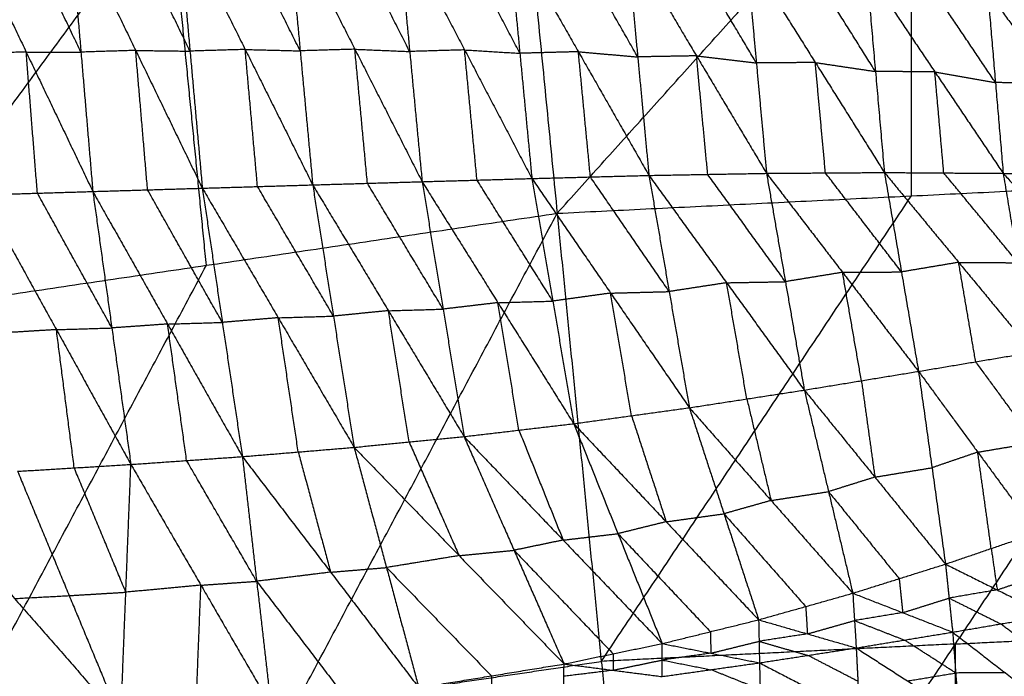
# Model space of a CAD drawing. Header units: millimetres. Extents: x -106 to 110, y -96 to 120.
# Tile 765 of 1020: x -10 to -1, y 75 to 81. Entities that reach past the tile are written whole.
import ezdxf

# ---------------------------------------------------------------- set-up
doc = ezdxf.new("R2010")
doc.units = ezdxf.units.MM
doc.header["$MEASUREMENT"] = 0
doc.layers.add('Default', color=7, linetype='Continuous', true_color=0x000000)

msp = doc.modelspace()

# ---------------------------------------------------------------- linework, layer by layer
at = {"layer": 'Default'}
for points in [[(-4.7861, 79.0198, 4.1879), (-1.4835, 82.6914, 4.4319), (1.8192, 86.363, 4.6759)], [(-11.3278, 78.0494, 4.1879), (-8.4009, 82.0271, 4.4319), (-5.4741, 86.0047, 4.6759)], [(-5.4741, 86.0047, 4.6759), (-5.1301, 82.5123, 4.4319), (-4.7861, 79.0198, 4.1879)], [(-1.4835, 79.182, 4.1879), (-1.4835, 80.9367, 4.3099), (-1.4835, 82.6914, 4.4319)], [(-8.0569, 78.5346, 4.1879), (-8.2289, 80.2808, 4.3099), (-8.4009, 82.0271, 4.4319)], [(-10.3586, 81.8251, -2.196), (-9.7372, 80.5241, -2.136), (-9.1159, 79.2231, -2.076)], [(-9.2266, 80.5231, -2.1207), (-9.5372, 81.1736, -2.1507), (-9.8479, 81.8242, -2.1807)], [(-9.3373, 81.8232, -2.1654), (-9.2266, 80.5231, -2.1207), (-9.1159, 79.2231, -2.076)], [(-9.3373, 81.8232, -2.1654), (-8.716, 80.5385, -2.0969), (-8.0946, 79.2537, -2.0284)], [(-8.2097, 80.5322, -2.0739), (-8.5204, 81.1746, -2.1081), (-8.831, 81.817, -2.1424)], [(-8.3248, 81.8108, -2.1194), (-8.2097, 80.5322, -2.0739), (-8.0946, 79.2537, -2.0284)], [(-8.3248, 81.8108, -2.1194), (-7.6951, 80.5477, -2.0421), (-7.0655, 79.2847, -1.9648)], [(-7.1824, 80.5349, -2.0107), (-7.4972, 81.1664, -2.0493), (-7.812, 81.7979, -2.088)], [(-7.2992, 81.7851, -2.0566), (-7.1824, 80.5349, -2.0107), (-7.0655, 79.2847, -1.9648)], [(-7.2992, 81.7851, -2.0566), (-6.6723, 80.5498, -1.9717), (-6.0454, 79.3145, -1.8868)], [(-6.1612, 80.5287, -1.9328), (-6.4746, 81.1464, -1.9752), (-6.7881, 81.764, -2.0177)], [(-6.277, 81.7429, -1.9788), (-6.1612, 80.5287, -1.9328), (-6.0454, 79.3145, -1.8868)], [(-6.277, 81.7429, -1.9788), (-5.6495, 80.5436, -1.8863), (-5.022, 79.3443, -1.7938)], [(-5.1342, 80.512, -1.8398), (-5.4479, 81.1117, -1.886), (-5.7616, 81.7113, -1.9323)], [(-5.2463, 81.6798, -1.8857), (-5.1342, 80.512, -1.8398), (-5.022, 79.3443, -1.7938)], [(-5.2463, 81.6798, -1.8857), (-4.5885, 80.5264, -1.7821), (-3.9306, 79.373, -1.6784)], [(-4.0353, 80.4783, -1.7244), (-4.3642, 81.055, -1.7762), (-4.6931, 81.6317, -1.828)], [(-4.1399, 81.5835, -1.7703), (-4.0353, 80.4783, -1.7244), (-3.9306, 79.373, -1.6784)], [(-4.1399, 81.5835, -1.7703), (-3.4871, 80.4881, -1.6584), (-2.8343, 79.3926, -1.5466)], [(-2.9289, 80.4221, -1.5925), (-3.2553, 80.9698, -1.6484), (-3.5817, 81.5176, -1.7043)], [(-3.0236, 81.4516, -1.6383), (-2.9289, 80.4221, -1.5925), (-2.8343, 79.3926, -1.5466)], [(-3.0236, 81.4516, -1.6383), (-2.3794, 80.4258, -1.5187), (-1.7353, 79.4, -1.3992)], [(-1.8187, 80.3425, -1.4447), (-2.1407, 80.8554, -1.5045), (-2.4628, 81.3683, -1.5643)], [(-1.902, 81.285, -1.4902), (-1.8187, 80.3425, -1.4447), (-1.7353, 79.4, -1.3992)], [(-1.902, 81.285, -1.4902), (-1.2648, 80.3386, -1.3625), (-0.6276, 79.3923, -1.2349)], [(-0.6998, 80.2393, -1.2794), (-1.0184, 80.7125, -1.3433), (-1.3371, 81.1857, -1.4071)], [(-0.7721, 81.0864, -1.324), (-0.6998, 80.2393, -1.2794), (-0.6276, 79.3923, -1.2349)], [(-0.7721, 81.0864, -1.324), (-0.1459, 80.2289, -1.1889), (0.4802, 79.3714, -1.0538)], [(-9.7372, 80.5241, -2.136), (-9.9956, 80.5163, -2.1443), (-10.2539, 80.5084, -2.1526)], [(-9.6326, 79.2074, -2.0926), (-9.6849, 79.8658, -2.1143), (-9.7372, 80.5241, -2.136)], [(-9.7372, 80.5241, -2.136), (-9.4819, 80.5236, -2.1284), (-9.2266, 80.5231, -2.1207)], [(-8.716, 80.5385, -2.0969), (-8.9713, 80.5308, -2.1088), (-9.2266, 80.5231, -2.1207)], [(-8.6053, 79.2384, -2.0522), (-8.6606, 79.8884, -2.0745), (-8.716, 80.5385, -2.0969)], [(-8.716, 80.5385, -2.0969), (-8.4628, 80.5354, -2.0854), (-8.2097, 80.5322, -2.0739)], [(-7.6951, 80.5477, -2.0421), (-7.9524, 80.54, -2.058), (-8.2097, 80.5322, -2.0739)], [(-7.5801, 79.2692, -1.9966), (-7.6376, 79.9085, -2.0193), (-7.6951, 80.5477, -2.0421)], [(-7.6951, 80.5477, -2.0421), (-7.4388, 80.5413, -2.0264), (-7.1824, 80.5349, -2.0107)], [(-6.6723, 80.5498, -1.9717), (-6.9273, 80.5424, -1.9912), (-7.1824, 80.5349, -2.0107)], [(-6.5554, 79.2996, -1.9258), (-6.6139, 79.9247, -1.9488), (-6.6723, 80.5498, -1.9717)], [(-6.6723, 80.5498, -1.9717), (-6.4167, 80.5393, -1.9522), (-6.1612, 80.5287, -1.9328)], [(-5.6495, 80.5436, -1.8863), (-5.9053, 80.5362, -1.9095), (-6.1612, 80.5287, -1.9328)], [(-5.5337, 79.3294, -1.8403), (-5.5916, 79.9365, -1.8633), (-5.6495, 80.5436, -1.8863)], [(-5.6495, 80.5436, -1.8863), (-5.3918, 80.5278, -1.863), (-5.1342, 80.512, -1.8398)], [(-4.5885, 80.5264, -1.7821), (-4.8613, 80.5192, -1.8109), (-5.1342, 80.512, -1.8398)], [(-4.4763, 79.3586, -1.7361), (-4.5324, 79.9425, -1.7591), (-4.5885, 80.5264, -1.7821)], [(-4.5885, 80.5264, -1.7821), (-4.3119, 80.5023, -1.7532), (-4.0353, 80.4783, -1.7244)], [(-3.4871, 80.4881, -1.6584), (-3.7612, 80.4832, -1.6914), (-4.0353, 80.4783, -1.7244)], [(-3.3825, 79.3828, -1.6125), (-3.4348, 79.9355, -1.6355), (-3.4871, 80.4881, -1.6584)], [(-3.4871, 80.4881, -1.6584), (-3.208, 80.4551, -1.6254), (-2.9289, 80.4221, -1.5925)], [(-2.3794, 80.4258, -1.5187), (-2.6542, 80.4239, -1.5556), (-2.9289, 80.4221, -1.5925)], [(-2.2848, 79.3963, -1.4729), (-2.3321, 79.911, -1.4958), (-2.3794, 80.4258, -1.5187)], [(-2.3794, 80.4258, -1.5187), (-2.0991, 80.3841, -1.4817), (-1.8187, 80.3425, -1.4447)], [(-1.2648, 80.3386, -1.3625), (-1.5417, 80.3405, -1.4036), (-1.8187, 80.3425, -1.4447)], [(-1.1814, 79.3961, -1.317), (-1.2231, 79.8674, -1.3398), (-1.2648, 80.3386, -1.3625)], [(-1.2648, 80.3386, -1.3625), (-0.9823, 80.289, -1.321), (-0.6998, 80.2393, -1.2794)], [(-0.1459, 80.2289, -1.1889), (-0.4229, 80.2341, -1.2342), (-0.6998, 80.2393, -1.2794)], [(-6.0454, 79.3145, -1.8868), (-5.5337, 79.3294, -1.8403), (-5.022, 79.3443, -1.7938)], [(-4.827, 78.2008, -1.427), (-5.1803, 78.7651, -1.6337), (-5.5337, 79.3294, -1.8403)], [(-5.022, 79.3443, -1.7938), (-4.4763, 79.3586, -1.7361), (-3.9306, 79.373, -1.6784)], [(-5.022, 79.3443, -1.7938), (-4.827, 78.2008, -1.427), (-4.6319, 77.0572, -1.0602)], [(-5.022, 79.3443, -1.7938), (-4.2878, 78.2752, -1.3861), (-3.5536, 77.2061, -0.9783)], [(-4.7861, 79.0198, 4.1879), (-1.4835, 79.182, 4.1879), (1.8192, 79.3443, 4.1879)], [(-3.7421, 78.2895, -1.3284), (-4.1092, 78.8241, -1.5322), (-4.4763, 79.3586, -1.7361)], [(-3.9628, 70.6609, 3.952), (-1.0718, 75.0026, 4.07), (1.8192, 79.3443, 4.1879)], [(-3.9306, 79.373, -1.6784), (-3.3825, 79.3828, -1.6125), (-2.8343, 79.3926, -1.5466)], [(-3.9306, 79.373, -1.6784), (-3.7421, 78.2895, -1.3284), (-3.5536, 77.2061, -0.9783)], [(-3.9306, 79.373, -1.6784), (-3.2063, 78.3719, -1.2815), (-2.4821, 77.3708, -0.8847)], [(-2.6582, 78.3817, -1.2156), (-3.0203, 78.8823, -1.4141), (-3.3825, 79.3828, -1.6125)], [(-2.8343, 79.3926, -1.5466), (-2.2848, 79.3963, -1.4729), (-1.7353, 79.4, -1.3992)], [(-2.8343, 79.3926, -1.5466), (-2.6582, 78.3817, -1.2156), (-2.4821, 77.3708, -0.8847)], [(-2.8343, 79.3926, -1.5466), (-2.1256, 78.469, -1.1633), (-1.4169, 77.5454, -0.78)], [(-1.5761, 78.4727, -1.0896), (-1.9304, 78.9345, -1.2812), (-2.2848, 79.3963, -1.4729)], [(-1.7353, 79.4, -1.3992), (-1.5761, 78.4727, -1.0896), (-1.4169, 77.5454, -0.78)], [(-1.7353, 79.4, -1.3992), (-1.1814, 79.3961, -1.317), (-0.6276, 79.3923, -1.2349)], [(-1.7353, 79.4, -1.3992), (-1.0428, 78.5622, -1.0314), (-0.3503, 77.7244, -0.6637)], [(-0.4889, 78.5583, -0.9493), (-0.8352, 78.9772, -1.1331), (-1.1814, 79.3961, -1.317)], [(-0.6276, 79.3923, -1.2349), (-0.4889, 78.5583, -0.9493), (-0.3503, 77.7244, -0.6637)], [(-0.6276, 79.3923, -1.2349), (-0.0737, 79.3818, -1.1444), (0.4802, 79.3714, -1.0538)], [(-0.6276, 79.3923, -1.2349), (0.0413, 78.6479, -0.8855), (0.7102, 77.9036, -0.5361)], [(-9.1159, 79.2231, -2.076), (-8.6053, 79.2384, -2.0522), (-8.0946, 79.2537, -2.0284)], [(-7.9081, 78.0019, -1.6274), (-8.2567, 78.6202, -1.8398), (-8.6053, 79.2384, -2.0522)], [(-8.0946, 79.2537, -2.0284), (-7.5801, 79.2692, -1.9966), (-7.0655, 79.2847, -1.9648)], [(-8.0946, 79.2537, -2.0284), (-7.9081, 78.0019, -1.6274), (-7.7215, 76.7501, -1.2264)], [(-8.0946, 79.2537, -2.0284), (-7.387, 78.0452, -1.6048), (-6.6793, 76.8366, -1.1813)], [(-6.8724, 78.0606, -1.573), (-7.2262, 78.6649, -1.7848), (-7.5801, 79.2692, -1.9966)], [(-7.0655, 79.2847, -1.9648), (-6.5554, 79.2996, -1.9258), (-6.0454, 79.3145, -1.8868)], [(-7.0655, 79.2847, -1.9648), (-6.8724, 78.0606, -1.573), (-6.6793, 76.8366, -1.1813)], [(-7.0655, 79.2847, -1.9648), (-6.3599, 78.1109, -1.5455), (-5.6543, 76.9371, -1.1261)], [(-5.8498, 78.1258, -1.5065), (-6.2026, 78.7127, -1.7161), (-6.5554, 79.2996, -1.9258)], [(-6.0454, 79.3145, -1.8868), (-5.8498, 78.1258, -1.5065), (-5.6543, 76.9371, -1.1261)], [(-6.0454, 79.3145, -1.8868), (-5.3386, 78.1859, -1.4735), (-4.6319, 77.0572, -1.0602)], [(-10.1493, 79.1917, -2.1092), (-9.6326, 79.2074, -2.0926), (-9.1159, 79.2231, -2.076)], [(-10.1493, 79.1917, -2.1092), (-9.4552, 77.9344, -1.6848), (-8.761, 76.6771, -1.2604)], [(-8.9384, 77.9501, -1.6682), (-9.2855, 78.5787, -1.8804), (-9.6326, 79.2074, -2.0926)], [(-9.1159, 79.2231, -2.076), (-8.9384, 77.9501, -1.6682), (-8.761, 76.6771, -1.2604)], [(-9.1159, 79.2231, -2.076), (-8.4187, 77.9866, -1.6512), (-7.7215, 76.7501, -1.2264)], [(-4.3745, 74.8403, 4.07), (-2.929, 77.0112, 4.1289), (-1.4835, 79.182, 4.1879)], [(-11.3278, 78.0494, 4.1879), (-8.0569, 78.5346, 4.1879), (-4.7861, 79.0198, 4.1879)], [(-9.6891, 69.8115, 3.952), (-7.2376, 74.4156, 4.07), (-4.7861, 79.0198, 4.1879)], [(-4.7861, 79.0198, 4.1879), (-4.3745, 74.8403, 4.07), (-3.9628, 70.6609, 3.952)], [(-10.5084, 73.9304, 4.07), (-9.2827, 76.2325, 4.1289), (-8.0569, 78.5346, 4.1879)], [(-1.0428, 78.5622, -1.0314), (-1.3095, 78.5174, -1.0605), (-1.5761, 78.4727, -1.0896)], [(-0.8836, 77.6349, -0.7218), (-0.9632, 78.0985, -0.8766), (-1.0428, 78.5622, -1.0314)], [(-1.0428, 78.5622, -1.0314), (-0.7659, 78.5602, -0.9903), (-0.4889, 78.5583, -0.9493)], [(-2.1256, 78.469, -1.1633), (-2.3919, 78.4254, -1.1895), (-2.6582, 78.3817, -1.2156)], [(-2.1256, 78.469, -1.1633), (-1.8508, 78.4709, -1.1264), (-1.5761, 78.4727, -1.0896)], [(-1.9495, 77.4581, -0.8323), (-2.0375, 77.9636, -0.9978), (-2.1256, 78.469, -1.1633)], [(-3.2063, 78.3719, -1.2815), (-3.4742, 78.3307, -1.305), (-3.7421, 78.2895, -1.3284)], [(-3.2063, 78.3719, -1.2815), (-2.9323, 78.3768, -1.2486), (-2.6582, 78.3817, -1.2156)], [(-3.0178, 77.2884, -0.9315), (-3.1121, 77.8302, -1.1065), (-3.2063, 78.3719, -1.2815)], [(-4.2878, 78.2752, -1.3861), (-4.5574, 78.238, -1.4065), (-4.827, 78.2008, -1.427)], [(-4.2878, 78.2752, -1.3861), (-4.015, 78.2824, -1.3572), (-3.7421, 78.2895, -1.3284)], [(-4.0928, 77.1316, -1.0193), (-4.1903, 77.7034, -1.2027), (-4.2878, 78.2752, -1.3861)], [(-6.3599, 78.1109, -1.5455), (-6.1049, 78.1184, -1.526), (-5.8498, 78.1258, -1.5065)], [(-5.3386, 78.1859, -1.4735), (-5.5942, 78.1559, -1.49), (-5.8498, 78.1258, -1.5065)], [(-5.3386, 78.1859, -1.4735), (-5.0828, 78.1933, -1.4503), (-4.827, 78.2008, -1.427)], [(-5.1431, 76.9972, -1.0932), (-5.2409, 77.5915, -1.2833), (-5.3386, 78.1859, -1.4735)], [(-11.3278, 78.0494, 4.1879), (-10.5084, 73.9304, 4.07), (-9.6891, 69.8115, 3.952)], [(-7.387, 78.0452, -1.6048), (-7.6475, 78.0236, -1.6161), (-7.9081, 78.0019, -1.6274)], [(-7.387, 78.0452, -1.6048), (-7.1297, 78.0529, -1.5889), (-6.8724, 78.0606, -1.573)], [(-7.2004, 76.7934, -1.2038), (-7.2937, 77.4193, -1.4043), (-7.387, 78.0452, -1.6048)], [(-6.3599, 78.1109, -1.5455), (-6.6162, 78.0858, -1.5592), (-6.8724, 78.0606, -1.573)], [(-6.1668, 76.8869, -1.1537), (-6.2634, 77.4989, -1.3496), (-6.3599, 78.1109, -1.5455)], [(-9.4552, 77.9344, -1.6848), (-9.1968, 77.9422, -1.6765), (-8.9384, 77.9501, -1.6682)], [(-8.4187, 77.9866, -1.6512), (-8.6786, 77.9683, -1.6597), (-8.9384, 77.9501, -1.6682)], [(-8.4187, 77.9866, -1.6512), (-8.1634, 77.9943, -1.6393), (-7.9081, 78.0019, -1.6274)], [(-8.2412, 76.7136, -1.2434), (-8.3299, 77.3501, -1.4473), (-8.4187, 77.9866, -1.6512)], [(-9.4552, 77.9344, -1.6848), (-9.7192, 77.9184, -1.6909), (-9.9832, 77.9024, -1.6969)], [(-9.2891, 76.6451, -1.2725), (-9.3721, 77.2897, -1.4787), (-9.4552, 77.9344, -1.6848)], [(-1.4169, 77.5454, -0.78), (-0.8836, 77.6349, -0.7218), (-0.3503, 77.7244, -0.6637)], [(-0.3315, 76.8814, -0.1179), (-0.6076, 77.2582, -0.4199), (-0.8836, 77.6349, -0.7218)], [(-2.4821, 77.3708, -0.8847), (-1.9495, 77.4581, -0.8323), (-1.4169, 77.5454, -0.78)], [(-1.4169, 77.5454, -0.78), (-1.2913, 76.6464, -0.1819), (-1.1658, 75.7475, 0.4162)], [(-1.4169, 77.5454, -0.78), (-0.8648, 76.7919, -0.176), (-0.3127, 76.0385, 0.4279)], [(-1.9495, 77.4581, -0.8323), (-1.8867, 77.0086, -0.5333), (-1.8239, 76.5591, -0.2342)], [(-3.5536, 77.2061, -0.9783), (-3.0178, 77.2884, -0.9315), (-2.4821, 77.3708, -0.8847)], [(-2.4821, 77.3708, -0.8847), (-2.2559, 76.4234, -0.2392), (-2.0298, 75.476, 0.4063)], [(-2.4821, 77.3708, -0.8847), (-1.8239, 76.5591, -0.2342), (-1.1658, 75.7475, 0.4162)], [(-3.0178, 77.2884, -0.9315), (-2.9048, 76.8147, -0.6087), (-2.7917, 76.341, -0.286)], [(-4.6319, 77.0572, -1.0602), (-4.0928, 77.1316, -1.0193), (-3.5536, 77.2061, -0.9783)], [(-4.0928, 77.1316, -1.0193), (-3.9313, 76.6371, -0.6751), (-3.7699, 76.1426, -0.331)], [(-3.5536, 77.2061, -0.9783), (-3.2307, 76.217, -0.29), (-2.9078, 75.228, 0.3982)], [(-3.5536, 77.2061, -0.9783), (-2.7917, 76.341, -0.286), (-2.0298, 75.476, 0.4063)], [(-5.6543, 76.9371, -1.1261), (-5.1431, 76.9972, -1.0932), (-4.6319, 77.0572, -1.0602)], [(-4.6319, 77.0572, -1.0602), (-4.2194, 76.0317, -0.3341), (-3.8069, 75.0061, 0.392)], [(-4.6319, 77.0572, -1.0602), (-3.7699, 76.1426, -0.331), (-2.9078, 75.228, 0.3982)], [(-6.6793, 76.8366, -1.1813), (-6.1668, 76.8869, -1.1537), (-5.6543, 76.9371, -1.1261)], [(-5.6543, 76.9371, -1.1261), (-5.1884, 75.8765, -0.3691), (-4.7224, 74.816, 0.3878)], [(-5.6543, 76.9371, -1.1261), (-4.7306, 75.9716, -0.367), (-3.8069, 75.0061, 0.392)], [(-5.1431, 76.9972, -1.0932), (-4.9369, 76.4844, -0.7301), (-4.7306, 75.9716, -0.367)], [(-6.1668, 76.8869, -1.1537), (-5.9338, 76.3566, -0.7752), (-5.7009, 75.8263, -0.3967)], [(-0.8648, 76.7919, -0.176), (-0.5982, 76.8367, -0.147), (-0.3315, 76.8814, -0.1179)], [(-8.761, 76.6771, -1.2604), (-8.2412, 76.7136, -1.2434), (-7.7215, 76.7501, -1.2264)], [(-7.7215, 76.7501, -1.2264), (-7.2004, 76.7934, -1.2038), (-6.6793, 76.8366, -1.1813)], [(-7.7215, 76.7501, -1.2264), (-7.5881, 75.5873, -0.4202), (-7.4548, 74.4245, 0.386)], [(-7.7215, 76.7501, -1.2264), (-6.8987, 75.6722, -0.4206), (-6.0759, 74.5943, 0.3852)], [(-7.2004, 76.7934, -1.2038), (-7.0495, 76.2328, -0.8122), (-6.8987, 75.6722, -0.4206)], [(-6.6793, 76.8366, -1.1813), (-6.3776, 75.7155, -0.3981), (-6.0759, 74.5943, 0.3852)], [(-6.6793, 76.8366, -1.1813), (-5.7009, 75.8263, -0.3967), (-4.7224, 74.816, 0.3878)], [(-0.8648, 76.7919, -0.176), (-1.0781, 76.7192, -0.179), (-1.2913, 76.6464, -0.1819)], [(-0.7393, 75.893, 0.4221), (-0.802, 76.3425, 0.123), (-0.8648, 76.7919, -0.176)], [(-9.8171, 76.6131, -1.2846), (-9.2891, 76.6451, -1.2725), (-8.761, 76.6771, -1.2604)], [(-8.855, 74.294, 0.3898), (-8.808, 75.4855, -0.4353), (-8.761, 76.6771, -1.2604)], [(-8.761, 76.6771, -1.2604), (-8.1079, 75.5508, -0.4372), (-7.4548, 74.4245, 0.386)], [(-7.5881, 75.5873, -0.4202), (-7.9147, 76.1504, -0.8318), (-8.2412, 76.7136, -1.2434)], [(-9.8171, 76.6131, -1.2846), (-9.3361, 75.4535, -0.4474), (-8.855, 74.294, 0.3898)], [(-8.808, 75.4855, -0.4353), (-9.0485, 76.0653, -0.8539), (-9.2891, 76.6451, -1.2725)], [(-1.8239, 76.5591, -0.2342), (-1.5576, 76.6028, -0.208), (-1.2913, 76.6464, -0.1819)], [(-10.8341, 76.5587, -1.299), (-9.8446, 75.4263, -0.4546), (-8.855, 74.294, 0.3898)], [(-1.8239, 76.5591, -0.2342), (-2.0399, 76.4913, -0.2367), (-2.2559, 76.4234, -0.2392)], [(-2.7917, 76.341, -0.286), (-2.5238, 76.3822, -0.2626), (-2.2559, 76.4234, -0.2392)], [(-2.2559, 76.4234, -0.2392), (-1.9269, 76.0176, 0.0861), (-1.5978, 75.6117, 0.4113)], [(-2.7917, 76.341, -0.286), (-3.0112, 76.279, -0.288), (-3.2307, 76.217, -0.29)], [(-3.7699, 76.1426, -0.331), (-3.5003, 76.1798, -0.3105), (-3.2307, 76.217, -0.29)], [(-3.2307, 76.217, -0.29), (-2.8498, 75.7845, 0.0561), (-2.4688, 75.352, 0.4023)], [(-3.7699, 76.1426, -0.331), (-3.9946, 76.0871, -0.3325), (-4.2194, 76.0317, -0.3341)], [(-4.7306, 75.9716, -0.367), (-4.475, 76.0016, -0.3506), (-4.2194, 76.0317, -0.3341)], [(-4.2194, 76.0317, -0.3341), (-3.7884, 75.5744, 0.0305), (-3.3573, 75.117, 0.3951)], [(-1.1658, 75.7475, 0.4162), (-0.7393, 75.893, 0.4221), (-0.3127, 76.0385, 0.4279)], [(-4.7306, 75.9716, -0.367), (-4.9595, 75.9241, -0.3681), (-5.1884, 75.8765, -0.3691)], [(-5.7009, 75.8263, -0.3967), (-5.4446, 75.8514, -0.3829), (-5.1884, 75.8765, -0.3691)], [(-5.1884, 75.8765, -0.3691), (-4.7265, 75.3938, 0.0104), (-4.2646, 74.911, 0.3899)], [(-0.7393, 75.893, 0.4221), (-0.7113, 75.7, 0.2285), (-0.6834, 75.5071, 0.035)], [(-5.7009, 75.8263, -0.3967), (-6.0392, 75.7709, -0.3974), (-6.3776, 75.7155, -0.3981)], [(-2.0298, 75.476, 0.4063), (-1.5978, 75.6117, 0.4113), (-1.1658, 75.7475, 0.4162)], [(-1.1658, 75.7475, 0.4162), (-1.1322, 75.4303, 0.082), (-1.0986, 75.1131, -0.2522)], [(-1.1658, 75.7475, 0.4162), (-0.6834, 75.5071, 0.035), (-0.2009, 75.2668, -0.3462)], [(-6.8987, 75.6722, -0.4206), (-7.2434, 75.6298, -0.4204), (-7.5881, 75.5873, -0.4202)], [(-6.8987, 75.6722, -0.4206), (-6.6381, 75.6938, -0.4093), (-6.3776, 75.7155, -0.3981)], [(-6.3776, 75.7155, -0.3981), (-5.8884, 75.2103, -0.0058), (-5.3991, 74.7051, 0.3865)], [(-0.6834, 75.5071, 0.035), (-0.4701, 75.5799, 0.0379), (-0.2568, 75.6526, 0.0408)], [(-8.1079, 75.5508, -0.4372), (-7.848, 75.569, -0.4287), (-7.5881, 75.5873, -0.4202)], [(-7.5881, 75.5873, -0.4202), (-7.1767, 75.0483, -0.0173), (-6.7653, 74.5094, 0.3856)], [(-1.5978, 75.6117, 0.4113), (-1.581, 75.4531, 0.2442), (-1.5642, 75.2945, 0.0771)], [(-9.3361, 75.4535, -0.4474), (-9.072, 75.4695, -0.4413), (-8.808, 75.4855, -0.4353)], [(-8.1079, 75.5508, -0.4372), (-8.4579, 75.5181, -0.4363), (-8.808, 75.4855, -0.4353)], [(-8.1549, 74.3592, 0.3879), (-8.1314, 74.955, -0.0247), (-8.1079, 75.5508, -0.4372)], [(-2.9078, 75.228, 0.3982), (-2.4688, 75.352, 0.4023), (-2.0298, 75.476, 0.4063)], [(-2.0298, 75.476, 0.4063), (-2.0139, 75.2208, 0.1211), (-1.998, 74.9657, -0.1642)], [(-2.0298, 75.476, 0.4063), (-1.5642, 75.2945, 0.0771), (-1.0986, 75.1131, -0.2522)], [(-0.6834, 75.5071, 0.035), (-0.9078, 75.4687, 0.0585), (-1.1322, 75.4303, 0.082)], [(-10.5506, 75.3756, -0.4513), (-10.0559, 74.8094, -0.0291), (-9.5611, 74.2432, 0.3931)], [(-9.8446, 75.4263, -0.4546), (-9.5903, 75.4399, -0.451), (-9.3361, 75.4535, -0.4474)], [(-1.5642, 75.2945, 0.0771), (-1.3482, 75.3624, 0.0796), (-1.1322, 75.4303, 0.082)], [(-1.1322, 75.4303, 0.082), (-0.891, 75.3101, -0.1086), (-0.6497, 75.1899, -0.2992)], [(-2.4688, 75.352, 0.4023), (-2.4609, 75.2244, 0.2596), (-2.4529, 75.0968, 0.117)], [(-1.5642, 75.2945, 0.0771), (-1.7891, 75.2577, 0.0991), (-2.0139, 75.2208, 0.1211)], [(-3.8069, 75.0061, 0.392), (-3.3573, 75.117, 0.3951), (-2.9078, 75.228, 0.3982)], [(-2.9078, 75.228, 0.3982), (-2.9038, 75.0274, 0.158), (-2.8998, 74.8268, -0.0822)], [(-2.9078, 75.228, 0.3982), (-2.4529, 75.0968, 0.117), (-1.998, 74.9657, -0.1642)], [(-2.4529, 75.0968, 0.117), (-2.2334, 75.1588, 0.119), (-2.0139, 75.2208, 0.1211)], [(-2.0139, 75.2208, 0.1211), (-1.7811, 75.1301, -0.0436), (-1.5483, 75.0394, -0.2082)], [(-1.0986, 75.1131, -0.2522), (-0.6497, 75.1899, -0.2992), (-0.2009, 75.2668, -0.3462)], [(-0.1579, 74.8091, -0.5751), (-0.4038, 74.9995, -0.4372), (-0.6497, 75.1899, -0.2992)], [(-3.3573, 75.117, 0.3951), (-3.3553, 75.0167, 0.275), (-3.3533, 74.9164, 0.1549)], [(-2.4529, 75.0968, 0.117), (-2.6784, 75.0621, 0.1375), (-2.9038, 75.0274, 0.158)], [(-1.998, 74.9657, -0.1642), (-1.5483, 75.0394, -0.2082), (-1.0986, 75.1131, -0.2522)], [(-1.0986, 75.1131, -0.2522), (-1.0705, 74.7318, -0.4513), (-1.0424, 74.3505, -0.6505)], [(-1.0986, 75.1131, -0.2522), (-0.6068, 74.7322, -0.5281), (-0.1149, 74.3514, -0.8041)], [(-1.0718, 75.0026, 4.07), (0.3737, 75.0736, 4.07), (1.8192, 75.1446, 4.07)], [(-4.7224, 74.816, 0.3878), (-4.2646, 74.911, 0.3899), (-3.8069, 75.0061, 0.392)], [(-3.8084, 74.6988, -0.0064), (-3.8077, 74.8525, 0.1928), (-3.8069, 75.0061, 0.392)], [(-3.8069, 75.0061, 0.392), (-3.3533, 74.9164, 0.1549), (-2.8998, 74.8268, -0.0822)], [(-3.3533, 74.9164, 0.1549), (-3.1286, 74.9719, 0.1565), (-2.9038, 75.0274, 0.158)], [(-2.9038, 75.0274, 0.158), (-2.6764, 74.9618, 0.0174), (-2.4489, 74.8962, -0.1232)], [(-1.0705, 74.7318, -0.4513), (-1.3094, 74.8856, -0.3298), (-1.5483, 75.0394, -0.2082)], [(-1.0718, 75.0026, 4.07), (-2.7231, 74.9215, 4.07), (-4.3745, 74.8403, 4.07)], [(-3.3533, 74.9164, 0.1549), (-3.5805, 74.8845, 0.1739), (-3.8077, 74.8525, 0.1928)], [(-2.8998, 74.8268, -0.0822), (-2.4489, 74.8962, -0.1232), (-1.998, 74.9657, -0.1642)], [(-1.998, 74.9657, -0.1642), (-1.9825, 74.6544, -0.3357), (-1.9669, 74.3432, -0.5073)], [(-1.998, 74.9657, -0.1642), (-1.5202, 74.6581, -0.4073), (-1.0424, 74.3505, -0.6505)], [(-1.0718, 70.8029, 3.952), (-1.0718, 72.9027, 4.011), (-1.0718, 75.0026, 4.07)], [(-7.2376, 74.4156, 4.07), (-5.806, 74.628, 4.07), (-4.3745, 74.8403, 4.07)], [(-4.2646, 74.911, 0.3899), (-4.265, 74.8342, 0.2903), (-4.2654, 74.7574, 0.1907)], [(-4.2654, 74.7574, 0.1907), (-4.0365, 74.8049, 0.1918), (-3.8077, 74.8525, 0.1928)], [(-3.8084, 74.6988, -0.0064), (-3.3541, 74.7628, -0.0443), (-2.8998, 74.8268, -0.0822)], [(-3.8077, 74.8525, 0.1928), (-3.5809, 74.8076, 0.0743), (-3.3541, 74.7628, -0.0443)], [(-2.8998, 74.8268, -0.0822), (-2.8936, 74.578, -0.2282), (-2.8873, 74.3292, -0.3743)], [(-2.8998, 74.8268, -0.0822), (-2.4334, 74.585, -0.2947), (-1.9669, 74.3432, -0.5073)], [(-1.9825, 74.6544, -0.3357), (-2.2157, 74.7753, -0.2295), (-2.4489, 74.8962, -0.1232)], [(-6.0759, 74.5943, 0.3852), (-5.3991, 74.7051, 0.3865), (-4.7224, 74.816, 0.3878)], [(-4.7234, 74.5859, 0.0635), (-4.7229, 74.7009, 0.2256), (-4.7224, 74.816, 0.3878)], [(-4.2654, 74.7574, 0.1907), (-4.4942, 74.7291, 0.2082), (-4.7229, 74.7009, 0.2256)], [(-4.7224, 74.816, 0.3878), (-4.2654, 74.7574, 0.1907), (-3.8084, 74.6988, -0.0064)], [(-2.8936, 74.578, -0.2282), (-3.1238, 74.6704, -0.1362), (-3.3541, 74.7628, -0.0443)], [(-1.5202, 74.6581, -0.4073), (-1.2953, 74.6949, -0.4293), (-1.0705, 74.7318, -0.4513)], [(-0.6068, 74.7322, -0.5281), (-0.8386, 74.732, -0.4897), (-1.0705, 74.7318, -0.4513)], [(-5.3991, 74.7051, 0.3865), (-5.3994, 74.6476, 0.3054), (-5.3997, 74.5901, 0.2243)]]:
    msp.add_open_spline(points, degree=2, dxfattribs=at)

doc.saveas('drawing.dxf')
